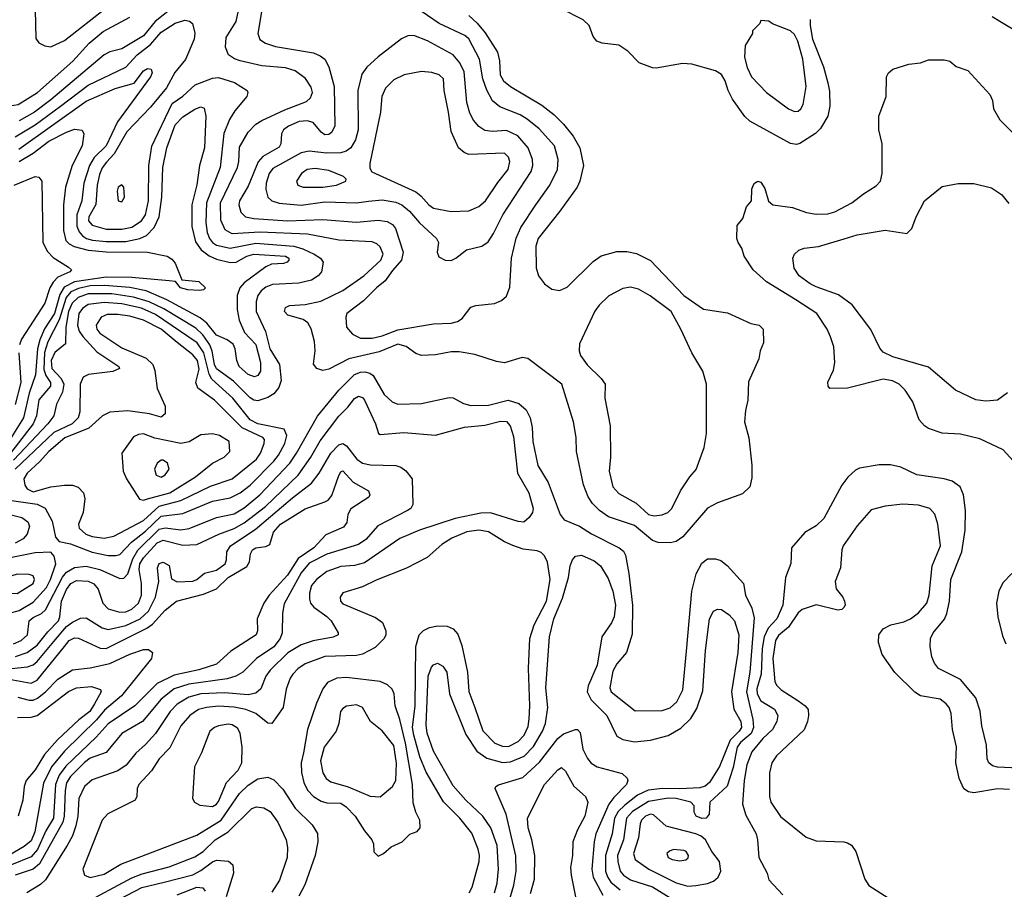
# Model space of a CAD drawing. Extents: x 997028 to 1115134, y 536408 to 618974.
# Tile 352 of 473: x 1045847 to 1050839, y 601194 to 605604. Entities that reach past the tile are written whole.
import ezdxf

# ---------------------------------------------------------------- set-up
doc = ezdxf.new("R2010")
doc.units = 0

msp = doc.modelspace()

# ---------------------------------------------------------------- linework, layer by layer
at = {"layer": '0CON10XD'}
for points in [[(1045530.4, 605695), (1045627.9, 605595), (1045637.9, 605527.9), (1045646.1, 605495), (1045689.2, 605425), (1045692.5, 605405), (1045655, 605358.9), (1045635, 605318.6), (1045621.1, 605235), (1045635, 605186.2), (1045655, 605170.8), (1045685, 605166.9), (1045795, 605166.9), (1045839.4, 605175), (1045936.7, 605235), (1046116.7, 605393.3), (1046198.7, 605485), (1046270, 605545), (1046405, 605617.1)], [(1046647.6, 605685), (1046534.7, 605595.3), (1046475, 605523.3), (1046365, 605456.1), (1046305, 605441.3), (1046275, 605426), (1046005, 605197.9), (1045923.1, 605135), (1045845, 605091.6)], [(1045926.4, 605655), (1045929.3, 605509.3), (1045945, 605487.5), (1045975, 605471.9), (1046005, 605466.5), (1046075, 605499.3), (1046285.3, 605665)], [(1049528, 603622), (1049522.2, 603565), (1049544.4, 603484.4), (1049558.9, 603345), (1049559.1, 603280.9), (1049550, 603235), (1049511.2, 603198.8), (1049385, 603154.5), (1049335, 603126.7), (1049208.9, 602981.1), (1049175, 602957.8), (1049145, 602950.5), (1049085, 602952.9), (1049055, 602962.3), (1048965, 603038.1), (1048833.4, 603083.4), (1048786.5, 603115), (1048751.2, 603151.2), (1048728.7, 603185), (1048706.7, 603245), (1048670.8, 603415), (1048669.2, 603485), (1048654.5, 603565.5), (1048595.6, 603755), (1048424.1, 603885.9), (1048395, 603890.6), (1048305.8, 603864.2), (1048265, 603870.8), (1048155, 603905.4), (1048075, 603919.6), (1048035, 603920.4), (1047955, 603904.6), (1047885, 603901.4), (1047855, 603910.8), (1047806.5, 603946.5), (1047765, 603959.3), (1047669.7, 603920.3), (1047516, 603884), (1047415, 603831.5), (1047384.5, 603824.5), (1047354.5, 603834.5), (1047337.3, 603857.3), (1047345.6, 603925), (1047341.8, 603971.8), (1047325.9, 604035.9), (1047307.4, 604067.4), (1047285, 604083.5), (1047206, 604105), (1047189.4, 604125), (1047194.3, 604145), (1047214.5, 604155.5), (1047295, 604160), (1047373.9, 604176.1), (1047485, 604230.3), (1047592.9, 604305), (1047678.8, 604385), (1047689.4, 604415), (1047675, 604451.9), (1047658.1, 604468.1), (1047635, 604476.9), (1047465, 604486.8), (1047306.2, 604516.2), (1047065, 604526.6), (1046925, 604518.6), (1046889.1, 604539.1), (1046867.7, 604587.7), (1046866, 604675), (1046950.8, 604855), (1046958.8, 604885), (1046962.5, 604957.5), (1047005, 605034.5), (1047045, 605074.6), (1047075, 605093.4), (1047192.1, 605147.9), (1047301, 605189), (1047321.7, 605208.3), (1047332.2, 605235), (1047325, 605261.9), (1047295.9, 605305.9), (1047244.5, 605344.5), (1047195, 605360), (1047075, 605371.1), (1046965.3, 605395.3), (1046936, 605406), (1046906.2, 605426.2), (1046890, 605465), (1046894.6, 605514.6), (1046945, 605595.7), (1046962.4, 605675)], [(1047078.4, 605675), (1047055.5, 605535), (1047065, 605504.4), (1047094.2, 605485), (1047145, 605467.8), (1047336.2, 605436.2), (1047371.5, 605421.5), (1047395, 605404), (1047415.3, 605365.3), (1047442.4, 605265), (1047445.4, 605065), (1047428.1, 605031.9), (1047415, 605022.2), (1047395, 605020.3), (1047375, 605033.9), (1047335, 605082.5), (1047305, 605091.7), (1047265, 605088.1), (1047210, 605065), (1047184, 605045), (1047174.6, 605025), (1047172, 604975), (1047162.4, 604957.6), (1047080.3, 604909.7), (1047056.8, 604883.2), (1047005, 604760), (1046961.8, 604685), (1046958.2, 604665), (1046968.5, 604628.5), (1046991.4, 604605), (1047035.2, 604595.2), (1047205, 604584.5), (1047385, 604591.1), (1047555, 604576.7), (1047665, 604587.4), (1047710.1, 604580.1), (1047738.1, 604565), (1047752.9, 604545), (1047791.2, 604425), (1047783.4, 604385), (1047738.1, 604331.9), (1047700.1, 604279.9), (1047656, 604245), (1047590.8, 604179.2), (1047505.6, 604115), (1047500.5, 604095), (1047503.5, 604045), (1047535, 604009.5), (1047575, 603989.3), (1047635, 603989.6), (1047685, 604000.2), (1047765, 604030.6), (1047945, 604061.2), (1048035, 604064.6), (1048066.8, 604073.2), (1048090.6, 604089.4), (1048135, 604145.8), (1048160, 604155), (1048255, 604165.7), (1048289.4, 604180.6), (1048315, 604202.5), (1048332.7, 604247.3), (1048340.8, 604395), (1048364.5, 604495.5), (1048388.8, 604551.2), (1048464, 604666), (1048535, 604764.4), (1048573.3, 604845), (1048577.3, 604895), (1048558.4, 604965), (1048481.3, 605051.3), (1048420.7, 605100.7), (1048385, 605121.1), (1048281.7, 605161.7), (1048245, 605193.1), (1048216.5, 605246.5), (1048195.7, 605305), (1048178.6, 605405), (1048125, 605508), (1048104.4, 605524.4), (1047974.5, 605584.5), (1047855, 605665.9)], [(1049855.9, 605605), (1049854.8, 605575), (1049867, 605505), (1049923.1, 605365), (1049945.3, 605285), (1049952.7, 605242.7), (1049954.7, 605165), (1049943.9, 605115), (1049908.3, 605051.7), (1049882.7, 605027.3), (1049803.3, 604976.7), (1049785, 604971.5), (1049755, 604976.4), (1049549.4, 605089.4), (1049523.9, 605113.9), (1049460.8, 605200.8), (1049439.1, 605245), (1049424.5, 605295), (1049406.3, 605326.3), (1049375, 605344.5), (1049255, 605379.1), (1049208, 605382), (1049075, 605358.8), (1049055, 605360), (1048987.5, 605385), (1048930.8, 605445), (1048885.4, 605475.4), (1048800, 605485), (1048773.8, 605495), (1048755, 605520), (1048734, 605575), (1048705, 605604.2), (1048590.6, 605660.6)], [(1048125, 605625.5), (1048167.1, 605587.1), (1048207.8, 605537.8), (1048269.4, 605439.4), (1048280.8, 605395), (1048283.7, 605325), (1048300, 605295), (1048335, 605266), (1048495, 605171.5), (1048555, 605123.8), (1048604.8, 605074.8), (1048653.8, 605013.8), (1048686.7, 604955), (1048706.7, 604865), (1048688, 604785), (1048673.1, 604755), (1048586.6, 604633.4), (1048476.2, 604495), (1048464.6, 604455), (1048465.5, 604345), (1048477.8, 604305), (1048508.6, 604265), (1048545, 604238.1), (1048585, 604230.5), (1048622.7, 604247.3), (1048755, 604378.1), (1048795, 604406.5), (1048875, 604428.2), (1048925, 604428.2), (1048975, 604418.8), (1049045, 604383.5), (1049215, 604205.5), (1049315, 604136.5), (1049436.8, 604116.8), (1049555, 604064), (1049596.7, 604055), (1049616, 604035), (1049618, 603965), (1049602, 603925), (1049595.5, 603884.5), (1049543, 603767), (1049538.5, 603675), (1049528, 603622)], [(1050915, 605535.7), (1050778.6, 605618.6)], [(1045825, 605010), (1045925, 605071), (1046054.1, 605165.9), (1046195, 605271.5), (1046385, 605363.4), (1046443.3, 605426.7), (1046511.1, 605478.9), (1046565, 605540.6), (1046635, 605587.6), (1046685, 605601.3), (1046707.6, 605597.6), (1046724.2, 605585), (1046735.3, 605535.3), (1046732.6, 605505), (1046687.8, 605402.2), (1046633.8, 605336.2), (1046591.1, 605258.9), (1046509.7, 605160.3), (1046390, 605035), (1046326.2, 604923.8), (1046287.5, 604882.5), (1046265, 604853.3), (1046251.3, 604818.7), (1046239.4, 604765), (1046233.3, 604666.7), (1046197.4, 604605), (1046196.2, 604585), (1046215, 604561.4), (1046285, 604542.6), (1046365, 604541.4), (1046415, 604552.8), (1046465, 604583.6), (1046485.2, 604615), (1046499.5, 604685), (1046502.4, 604865), (1046517.2, 604962.8), (1046620.6, 605179.4), (1046675, 605216.6), (1046736.4, 605273.6), (1046825, 605308.4), (1046855, 605311.1), (1046935.6, 605285.6), (1047000.6, 605245), (1047004.4, 605235), (1046998.9, 605215), (1046937.8, 605142.2), (1046911.5, 605098.5), (1046882.8, 605027.2), (1046863.1, 604855), (1046794.1, 604675), (1046791.5, 604575), (1046797.7, 604525), (1046809, 604495), (1046824.4, 604474.4), (1046845, 604460.9), (1046915, 604445.8), (1047045, 604471.1), (1047236.4, 604456.4), (1047282.8, 604442.8), (1047341.1, 604415), (1047372.9, 604395), (1047385.7, 604375), (1047377.8, 604325), (1047361.1, 604305), (1047326.1, 604283.9), (1047262.3, 604267.7), (1047129.3, 604260.7), (1047095, 604247.3)], [(1049775, 605138.9), (1049795, 605140.6), (1049808.3, 605151.7), (1049820, 605175), (1049834.1, 605265), (1049817.4, 605405), (1049793.3, 605495), (1049775, 605530), (1049755, 605547.8), (1049664.1, 605584.1), (1049645, 605597.5), (1049605, 605600), (1049600, 605585), (1049562.5, 605547.5), (1049562.5, 605535), (1049526.1, 605473.9), (1049521.9, 605415), (1049535, 605361.2), (1049557.8, 605315), (1049634.4, 605235), (1049745, 605152.5), (1049775, 605138.9)], [(1048035, 604383.8), (1048059.4, 604395), (1048112.6, 604437.4), (1048190, 604455), (1048222.4, 604477.6), (1048250.2, 604519.8), (1048296.7, 604615), (1048439.7, 604835), (1048449.7, 604865), (1048447.8, 604895), (1048424.6, 604955), (1048372.7, 605015), (1048315, 605042.2), (1048245, 605037.5), (1048205, 605042.2), (1048175, 605062.1), (1048148.5, 605095), (1048129.8, 605129.8), (1048114.8, 605184.8), (1048100.6, 605340.6), (1048078.9, 605385), (1048045.5, 605425.5), (1047915, 605496.9), (1047845, 605524.5), (1047815, 605523.3), (1047782.3, 605507.7), (1047665, 605416.7), (1047606.5, 605363.5), (1047581.3, 605328.7), (1047561.2, 605245), (1047562.7, 605045), (1047549.7, 604995), (1047526.1, 604955), (1047502.4, 604937.6), (1047475, 604928.8), (1047403, 604927), (1047315, 604938.1), (1047275, 604929.6), (1047130.8, 604849.2), (1047112.5, 604825), (1047096.5, 604775), (1047094.8, 604744.8), (1047106.2, 604705), (1047125.7, 604685), (1047163.2, 604673.2), (1047275, 604664.4), (1047395, 604680.4), (1047555, 604675.7), (1047616, 604684), (1047685, 604690.3), (1047755, 604679), (1047785.4, 604665), (1047823.8, 604633.8), (1047875, 604574.6), (1047960, 604495), (1047970, 604475), (1047964.4, 604425), (1047972.2, 604402.2), (1048005, 604385.5), (1048035, 604383.8)], [(1045842.1, 604947.9), (1046185, 605190.4), (1046331.9, 605255), (1046427.8, 605282.2), (1046474.5, 605345), (1046495, 605357.1), (1046514, 605354), (1046519.2, 605335), (1046510.5, 605315), (1046342.9, 605087.1), (1046285.2, 604965), (1046225.1, 604904.9), (1046200.6, 604865), (1046172.5, 604775), (1046162.7, 604685), (1046136.7, 604615), (1046137.3, 604557.3), (1046148.1, 604528.1), (1046165, 604508.1), (1046185.4, 604495), (1046216.5, 604486.5), (1046285, 604478.9), (1046385, 604480.1), (1046455.7, 604494.3), (1046489.9, 604510.1), (1046529.5, 604550.5), (1046553.6, 604605), (1046568.5, 604705), (1046572.2, 604855), (1046593.1, 604955), (1046635, 605071.8), (1046675, 605112.2), (1046735, 605150.9), (1046765, 605163.1), (1046782, 605155), (1046791.2, 605115), (1046784.8, 604955), (1046758.8, 604865), (1046745, 604766.2), (1046720.6, 604665), (1046720.2, 604555), (1046738.1, 604478.1), (1046767.3, 604437.3), (1046807.3, 604407.3), (1046845, 604390.2), (1046915, 604372.6), (1046945.3, 604374.7), (1046999.5, 604405), (1047035, 604414.4), (1047195.7, 604405), (1047211.5, 604395), (1047212.2, 604385), (1047204.2, 604375), (1047185, 604368.2), (1047123.3, 604365), (1047095, 604351.5), (1046985, 604270.4), (1046964.1, 604245), (1046950.3, 604205), (1046949.2, 604135), (1046960.1, 604080.1), (1046987.8, 604017.8), (1047045, 603957.1), (1047068.4, 603865), (1047068.3, 603821.7), (1047055, 603800), (1047037.5, 603792.5), (1047005, 603805.3), (1046960.7, 603845), (1046947.5, 603875), (1046940.5, 603935), (1046929.3, 603959.3), (1046899.8, 603979.8), (1046845, 604003.8), (1046795.6, 604065.6), (1046762.8, 604092.8), (1046593.4, 604183.4), (1046489.3, 604229.3), (1046406.5, 604246.5), (1046276.7, 604256.7), (1046205, 604254.2), (1046145, 604241.8), (1046106.4, 604223.6), (1046083.1, 604195), (1046048.1, 604081.9), (1045989.2, 603970.8), (1045972.8, 603917.2), (1045969.4, 603829.4), (1045979.5, 603799.5), (1046003.7, 603765), (1046002.6, 603745), (1045945, 603675.5), (1045933.3, 603595), (1045915.2, 603555), (1045690.8, 603265)], [(1050885, 603367.5), (1050833.2, 603423.2), (1050715, 603478.9), (1050617.1, 603502.9), (1050525, 603507.1), (1050455, 603530.8), (1050434, 603545), (1050408.6, 603575), (1050375, 603666), (1050336.5, 603725), (1050306.9, 603755), (1050272.9, 603772.9), (1050225, 603781.4), (1050045, 603735.7), (1049955, 603733.3), (1049946.7, 603745), (1049943.9, 603766.1), (1049973.9, 603826.1), (1049980, 603865), (1049974.3, 603945), (1049958.9, 603995), (1049940.5, 604035), (1049889.5, 604115), (1049783, 604183), (1049634.4, 604275), (1049565.5, 604335.5), (1049520, 604405), (1049508.8, 604445), (1049490, 604475), (1049483.8, 604495), (1049485, 604560), (1049513.3, 604596.7), (1049532.5, 604655), (1049557.5, 604685), (1049560, 604745), (1049566.4, 604763.6), (1049572.5, 604775), (1049590, 604785), (1049605, 604780), (1049625, 604747.5), (1049643.9, 604683.9), (1049666.1, 604666.1), (1049765, 604651.4), (1049836, 604626), (1049885, 604617.3), (1049945, 604620.5), (1049979.5, 604630.5), (1050066, 604675), (1050125, 604722), (1050189.1, 604760.9), (1050211.2, 604785), (1050220, 604825), (1050220, 604975), (1050203.8, 605045), (1050203.8, 605115), (1050240, 605215), (1050242.5, 605315), (1050252.5, 605335), (1050275, 605353.3), (1050355, 605378.8), (1050413.9, 605386.1), (1050455, 605400), (1050535, 605400), (1050563.6, 605393.6), (1050595, 605367.5), (1050655, 605346.7), (1050766.2, 605225), (1050778.8, 605195), (1050785, 605152.5), (1050817, 605097), (1050895, 605018.8)], [(1048035, 604631.2), (1048125, 604634.6), (1048175, 604657.1), (1048208.2, 604685), (1048270.9, 604779.1), (1048323.8, 604845), (1048332, 604885), (1048325, 604907.1), (1048305, 604926.7), (1048125, 604920.5), (1048100.5, 604930.5), (1048071.4, 604955), (1048035, 605036.7), (1048022.1, 605135), (1047998.6, 605245), (1047995.7, 605305), (1047973.8, 605325), (1047936.5, 605336.5), (1047885, 605342.1), (1047796, 605324), (1047745, 605299.6), (1047702.6, 605257.4), (1047683.9, 605215), (1047677.3, 605135), (1047622.2, 604875), (1047621.9, 604851.9), (1047632.5, 604832.5), (1047855, 604731.9), (1047881.4, 604711.4), (1047921.3, 604665), (1047945, 604648.9), (1048035, 604631.2)], [(1045845, 604884.8), (1045915, 604927.6), (1045995, 604988.1), (1046085, 605034.2), (1046125, 605048.7), (1046164.4, 605044.4), (1046171.9, 605025), (1046164.7, 604965), (1046113.8, 604865), (1046080, 604755), (1046069.4, 604665), (1046068.9, 604535), (1046081.4, 604485), (1046097.5, 604467.5), (1046123.2, 604453.2), (1046195, 604435.9), (1046285, 604427), (1046496, 604426), (1046594.3, 604404.3), (1046619.1, 604389.1), (1046635, 604370), (1046670, 604285), (1046755, 604276.2), (1046790, 604245), (1046780, 604235), (1046759.5, 604230.5), (1046700, 604235), (1046663.3, 604245), (1046636.7, 604276.7), (1046605, 604280.6), (1046416.6, 604296.6), (1046285, 604298.9), (1046125.9, 604274.1), (1046072.7, 604247.3), (1046050, 604210), (1046024, 604115), (1045972.9, 604037.1), (1045948.8, 603981.2), (1045938.1, 603935), (1045926.9, 603803.1), (1045895, 603710.9), (1045866.7, 603585), (1045747.8, 603395)], [(1045820, 604765), (1045925, 604808.6), (1045945, 604806), (1045959.2, 604785), (1045964.5, 604474.5), (1045988.3, 604428.3), (1046017.4, 604397.4), (1046095, 604350), (1046110, 604335), (1046102, 604325), (1046041, 604299), (1046016.4, 604273.6), (1046000.7, 604245), (1045975, 604166), (1045856.1, 603983.9), (1045846.5, 603955)], [(1047385, 604754.3), (1047453.3, 604765), (1047500, 604785), (1047502.5, 604795), (1047488.3, 604808.3), (1047415, 604839.6), (1047345, 604850.4), (1047305, 604845.4), (1047275.6, 604825), (1047251.4, 604785), (1047258, 604765), (1047285, 604755.4), (1047385, 604754.3)], [(1046365, 604681.2), (1046378, 604705), (1046376, 604755), (1046365, 604766.2), (1046346.7, 604755), (1046342, 604735), (1046346.4, 604686.4), (1046365, 604681.2)], [(1050855, 603711.2), (1050805.4, 603674.6), (1050745, 603670), (1050695, 603676.5), (1050592, 603725), (1050455, 603841.9), (1050275, 603894.7), (1050225, 603917.5), (1050208.5, 603938.5), (1050163.1, 604033.1), (1050067.9, 604157.9), (1049998.9, 604208.9), (1049885, 604249.2), (1049855, 604265.4), (1049800, 604305), (1049774, 604344), (1049766.7, 604395), (1049775.7, 604415), (1049798, 604435), (1049825, 604445.5), (1049896.7, 604453.3), (1050027.2, 604492.8), (1050093.4, 604513.4), (1050235, 604537.5), (1050345, 604520), (1050371.2, 604545), (1050391.9, 604605), (1050434.6, 604685.4), (1050525, 604758), (1050605, 604772.9), (1050685, 604772.9), (1050775, 604752), (1050825, 604717.5), (1050862, 604672)], [(1047095, 604247.3), (1047071.2, 604228.8), (1047054.7, 604205), (1047046.7, 604175), (1047046.7, 604125), (1047093.4, 604023.4), (1047115, 603934.5), (1047164.7, 603855), (1047173, 603775), (1047161.6, 603738.4), (1047135, 603706.9), (1047105, 603688.2), (1047055, 603670.7), (1047035, 603674.1), (1047015, 603686.5), (1046931.7, 603771.7), (1046845, 603833), (1046834.4, 603855), (1046823.1, 603923.1), (1046811.8, 603955), (1046776.3, 604006.3), (1046740.3, 604040.3), (1046577.7, 604137.7), (1046503.6, 604173.6), (1046425, 604196.9), (1046313.7, 604213.7), (1046195, 604214), (1046144.2, 604195), (1046114, 604166), (1046095.2, 604124.8), (1046080.5, 604045), (1046079.9, 603960.1), (1046025, 603915.9), (1046006.3, 603875), (1046011, 603835), (1046058, 603785), (1046071.3, 603755), (1046064.3, 603715.7), (1046034, 603655), (1046020.3, 603595), (1045990, 603555), (1045815, 603369.6)], [(1049065, 603087.3), (1049105, 603092.5), (1049132.9, 603105), (1049154.4, 603125), (1049196.9, 603215), (1049244.6, 603285.4), (1049277.4, 603322.6), (1049318.1, 603435), (1049329.5, 603505), (1049329.5, 603755), (1049311.7, 603821.7), (1049254.5, 603914.5), (1049200, 604035), (1049150.8, 604125), (1049043.7, 604203.7), (1048985, 604237.5), (1048945, 604248.2), (1048905, 604240.9), (1048835, 604204.4), (1048785, 604157.1), (1048764, 604126), (1048685, 603960), (1048684.4, 603925), (1048691.3, 603901.3), (1048724.5, 603854.5), (1048795.8, 603785), (1048815.8, 603755), (1048814.4, 603685), (1048840.5, 603545), (1048842.5, 603385), (1048836.2, 603315), (1048855.3, 603235.3), (1048885, 603200.5), (1048972.8, 603152.8), (1049035, 603094.7), (1049065, 603087.3)], [(1046335, 602886.7), (1046355, 602892.3), (1046414.8, 602955), (1046485, 603009.7), (1046565, 603086.4), (1046675, 603099.4), (1046825, 603161.6), (1046915, 603178.4), (1046965.4, 603205), (1047015, 603244.2), (1047136.6, 603365), (1047159.8, 603395), (1047191.9, 603455), (1047201.2, 603495), (1047187.9, 603527.9), (1047055, 603554.3), (1047015, 603574.4), (1046927.5, 603685), (1046821.5, 603781.5), (1046807.3, 603807.3), (1046797.1, 603847.1), (1046780.2, 603915), (1046747.1, 603965), (1046535, 604108.6), (1046465, 604140.6), (1046365, 604163), (1046275, 604170.4), (1046195, 604160), (1046165, 604139.4), (1046146.5, 604115), (1046140.6, 604055), (1046149, 604025), (1046167.2, 603997.2), (1046239.1, 603919.1), (1046350, 603845), (1046353.8, 603835), (1046319.2, 603820.8), (1046195.8, 603804.2), (1046169.2, 603790.8), (1046154.7, 603755.3), (1046151.9, 603615), (1046143.9, 603585), (1046113.5, 603555), (1046019.7, 603510.3), (1045825.1, 603325)], [(1046275, 602975.2), (1046325, 602984.8), (1046475, 603064.1), (1046555, 603137.7), (1046664.6, 603165.4), (1046815, 603238), (1046925, 603276.2), (1047047.4, 603375), (1047068.9, 603405), (1047087.3, 603455), (1047088.2, 603475), (1047079.2, 603485), (1046974.9, 603534.9), (1046835, 603674.1), (1046750.9, 603735), (1046740.6, 603765), (1046757.8, 603832.2), (1046748.4, 603875), (1046725, 603905.2), (1046645, 603966.4), (1046564.2, 604035), (1046475, 604080), (1046405, 604101), (1046345, 604109.4), (1046291.3, 604108.7), (1046260.5, 604095), (1046235.3, 604054.7), (1046237.8, 604035), (1046254.1, 604015), (1046365, 603940.7), (1046488.4, 603888.4), (1046523, 603855), (1046532.9, 603825), (1046544, 603734), (1046584.4, 603645), (1046584.2, 603605), (1046565, 603588.1), (1046505.2, 603605.2), (1046395, 603619.8), (1046305, 603614.2), (1046266.4, 603595), (1046197.7, 603532.3), (1046076.8, 603483.2), (1045995, 603414.8), (1045948, 603362), (1045884.7, 603305), (1045867.8, 603275), (1045873.2, 603243.2), (1045885.5, 603225), (1045915, 603210.3), (1046004.8, 603235.2), (1046075, 603243.5), (1046115, 603243.7), (1046143.5, 603233.5), (1046171.2, 603205), (1046177.3, 603175), (1046169.5, 603105), (1046145.4, 603045), (1046149.2, 603025), (1046182.1, 602995), (1046215, 602982.6), (1046275, 602975.2)], [(1045843.3, 603915), (1045852.2, 603765), (1045825, 603653.3)], [(1045815, 602438.1), (1045855, 602454.8), (1045887.1, 602485), (1045895.9, 602555), (1045915, 602572.6), (1045957.8, 602592.2), (1045978.6, 602611.4), (1046063.7, 602776.3), (1046085, 602802.9), (1046125, 602826), (1046185, 602833.3), (1046254.4, 602815), (1046355, 602770.3), (1046375, 602772.5), (1046395.7, 602794.3), (1046421, 602869), (1046445.8, 602914.2), (1046555, 603019.9), (1046585, 603027.7), (1046665, 603017.5), (1046706.8, 603023.2), (1046845, 603080), (1046935, 603098.1), (1046985, 603129), (1047065.2, 603195), (1047217.4, 603355), (1047251.3, 603405), (1047356.4, 603593.6), (1047465, 603725.9), (1047545, 603804.8), (1047575, 603817), (1047598, 603818), (1047622.3, 603812.3), (1047640, 603800), (1047695, 603703.6), (1047736.4, 603666.4), (1047765, 603653.5), (1047885, 603657.7), (1048025, 603688.9), (1048045, 603685.6), (1048096.9, 603656.9), (1048135, 603647.6), (1048225, 603648.9), (1048324.1, 603674.1), (1048377.2, 603657.2), (1048414.4, 603625), (1048435.4, 603585.4), (1048445.3, 603535.3), (1048449.5, 603465), (1048473.7, 603343.7), (1048526.7, 603256.7), (1048588.2, 603095), (1048607.9, 603067.9), (1048685, 603036.2), (1048746.4, 602996.4), (1048887.5, 602925), (1048908.8, 602908.8), (1048918.3, 602888.3), (1048935.7, 602795.7), (1048953.8, 602635), (1048952.4, 602487.6), (1048924.7, 602395.3), (1048875, 602337.5), (1048855, 602300), (1048839.3, 602215), (1048846.4, 602195), (1048968.5, 602098.5), (1049105, 602100.7), (1049145, 602113.3), (1049178.4, 602145), (1049208.9, 602205), (1049228.4, 602401.6), (1049254.8, 602705.2), (1049277, 602793), (1049305, 602848.5), (1049335, 602869.5), (1049375, 602869.4), (1049401.4, 602861.4), (1049435, 602835.5), (1049516.7, 602745), (1049527.1, 602685), (1049560, 602620), (1049571.3, 602571.3), (1049549.3, 602295), (1049531.5, 602195), (1049565.1, 602055.1), (1049567.2, 602015), (1049555.4, 601984.6), (1049501.6, 601938.4), (1049485.4, 601915), (1049465, 601811.4), (1049435, 601717.2), (1049346, 601635), (1049342.7, 601575), (1049327.5, 601555), (1049305, 601553.5), (1049277.5, 601565), (1049267.1, 601585), (1049266.6, 601616.6), (1049250.8, 601635), (1049175, 601653.5), (1049135, 601656.7), (1049035, 601639.8), (1048955, 601589.1), (1048924.5, 601555), (1048908, 601445), (1048878.6, 601365), (1048879.3, 601335), (1048891.9, 601285), (1048908.6, 601265), (1048945, 601241.5), (1049055.4, 601205.4), (1049198.3, 601118.3)], [(1045825.6, 602374.4), (1045884.6, 602395.4), (1045935, 602431.7), (1045989.7, 602500.3), (1046043.5, 602555), (1046051.4, 602575), (1046059.9, 602655), (1046085, 602713.5), (1046105.8, 602745), (1046135, 602760.6), (1046195, 602757.3), (1046222.9, 602742.9), (1046245.2, 602715.2), (1046269.6, 602645), (1046295, 602615.8), (1046355, 602598.7), (1046385, 602601.6), (1046415.9, 602615), (1046448.9, 602645), (1046464.8, 602685), (1046464.8, 602745), (1046453.1, 602815), (1046456.1, 602845), (1046475, 602875.6), (1046545, 602951.2), (1046575, 602964.5), (1046675, 602939.1), (1046745, 602942.8), (1046857.5, 602995), (1046935, 603023), (1046985, 603052.3), (1047094, 603136), (1047258.6, 603295), (1047323, 603385), (1047371.2, 603468.8), (1047465, 603593.8), (1047511.5, 603638.5), (1047545, 603682.5), (1047565, 603695.4), (1047585, 603688.5), (1047595.2, 603675.2), (1047650.6, 603555), (1047666.2, 603506.2), (1047675, 603500), (1047795, 603510.5), (1047955, 603497.1), (1048103, 603537), (1048205, 603547.2), (1048285, 603568.2), (1048315, 603566), (1048334.3, 603544.3), (1048350.2, 603490.2), (1048370.8, 603305), (1048429.1, 603205), (1048450.4, 603125), (1048447.3, 603105), (1048430.8, 603079.2), (1048403.6, 603056.4), (1048375, 603059.1), (1048233.9, 603103.9), (1048185, 603101), (1048055, 603074.3), (1047875, 603014.7), (1047775, 602973.8), (1047595, 602850.3), (1047545, 602836.8), (1047475, 602830.5), (1047405, 602806.1), (1047351.5, 602765), (1047326.4, 602735), (1047316.2, 602695), (1047316.4, 602665), (1047322.5, 602645), (1047337.8, 602625), (1047405, 602577.7), (1047426.7, 602555), (1047462, 602495), (1047461.2, 602485), (1047437, 602473), (1047335, 602454.7), (1047275, 602433.6), (1047207.4, 602392.6), (1047117.5, 602305), (1047095.3, 602275), (1047069.5, 602210.5), (1047045, 602188.4), (1047005, 602179.8), (1046885, 602189.5), (1046766.2, 602185), (1046705, 602168), (1046645, 602132.8), (1046610.5, 602095), (1046535.5, 601984.5), (1046485, 601927.5), (1046436.2, 601883.8), (1046387, 601823), (1046344.4, 601795), (1046215, 601749.2), (1046175.4, 601715), (1046147.2, 601655), (1046142.1, 601565), (1046131.2, 601515), (1046114.7, 601465), (1046088.6, 601415), (1045978.2, 601241.8), (1045952.6, 601217.4), (1045884, 601176)], [(1046475, 603167.5), (1046495, 603174.7), (1046608.7, 603205), (1046739.2, 603285), (1046825, 603354.5), (1046884, 603385), (1046912, 603415), (1046908.8, 603465), (1046860, 603495), (1046825, 603503.6), (1046765, 603498.5), (1046706.2, 603463.8), (1046665, 603455.3), (1046532, 603482), (1046475, 603503.2), (1046449.1, 603500.9), (1046425, 603487.8), (1046365.7, 603405), (1046371.2, 603315), (1046388.5, 603275), (1046455, 603172), (1046475, 603167.5)], [(1045805, 602314.3), (1045887.6, 602322.4), (1045915, 602332.7), (1045935, 602349), (1046019.5, 602450.5), (1046085, 602525.9), (1046115, 602548.8), (1046155, 602568.1), (1046185, 602570.6), (1046265, 602519.7), (1046295, 602512.1), (1046385, 602532.5), (1046458.4, 602565), (1046499.7, 602605), (1046535.6, 602675), (1046552.4, 602755), (1046546.7, 602825), (1046555, 602845.6), (1046575, 602853.1), (1046605, 602835.8), (1046617.6, 602767.6), (1046645, 602753.1), (1046725, 602757.3), (1046745.8, 602765), (1046783.6, 602796.4), (1046845, 602811.9), (1046889.2, 602845), (1046896.2, 602865), (1046896.9, 602905), (1046916.7, 602935), (1047041.9, 603018.1), (1047230.7, 603179.3), (1047326.4, 603253.6), (1047365.5, 603304.5), (1047424.6, 603405.4), (1047465, 603447.8), (1047485, 603455.4), (1047505, 603443.2), (1047557.3, 603375), (1047585, 603355.9), (1047626.7, 603346.7), (1047754, 603344), (1047780, 603335), (1047805.4, 603315.4), (1047838, 603275), (1047840, 603145), (1047830, 603125), (1047814.2, 603115), (1047663.6, 603036.4), (1047601.6, 602968.4), (1047565, 602941.9), (1047405, 602893.1), (1047315, 602847.9), (1047275, 602798.4), (1047188.5, 602641.5), (1047180, 602595), (1047177.5, 602495), (1047167.4, 602465), (1047135, 602423.3), (1047047.1, 602365), (1046978.5, 602295), (1046943.1, 602275), (1046899.2, 602260.8), (1046705, 602234), (1046630.1, 602209.9), (1046565, 602157.9), (1046469.6, 602045), (1046365.9, 601984.1), (1046285, 601887.3), (1046205, 601859.6), (1046175, 601836.9), (1046105, 601766.1), (1046085, 601732.9), (1046077.3, 601695), (1046072.8, 601565), (1046065.7, 601535), (1045947.5, 601322.5), (1045915, 601296.6), (1045824.1, 601265)], [(1046565, 603284.5), (1046585, 603295.8), (1046605.7, 603325), (1046597.1, 603355), (1046575, 603370.6), (1046565, 603370.6), (1046545, 603355.7), (1046530, 603325), (1046538.6, 603295), (1046565, 603284.5)], [(1045569.4, 602299.4), (1045905, 602238.6), (1045935, 602253.7), (1046074.4, 602424.4), (1046098.9, 602455), (1046125, 602469.7), (1046145, 602466.6), (1046255, 602416.8), (1046285, 602414.3), (1046492.5, 602517.5), (1046521.2, 602538.8), (1046585, 602610), (1046642.7, 602655), (1046779, 602691), (1046845, 602717), (1046904.8, 602775), (1046999.2, 602830.8), (1047012.2, 602855), (1047017.1, 602895), (1047026.9, 602915), (1047045, 602925.3), (1047095, 602931.8), (1047115, 602942.9), (1047134.1, 603005), (1047170.3, 603045), (1047295, 603123.4), (1047395, 603158.2), (1047411.8, 603168.2), (1047429.1, 603190.9), (1047465, 603292.5), (1047475, 603310.6), (1047485, 603315.5), (1047538.8, 603258.8), (1047615.6, 603215), (1047623.1, 603195), (1047617.9, 603182.1), (1047526.3, 603123.7), (1047510.8, 603095), (1047505.5, 603054.5), (1047489.5, 603030.5), (1047399.1, 602990.9), (1047338.3, 602925), (1047259, 602871), (1047205, 602787.2), (1047112.8, 602685), (1047084.6, 602645), (1047051.5, 602565), (1047052.2, 602505), (1047045.6, 602485), (1046917.7, 602402.3), (1046845, 602335.9), (1046755, 602306.7), (1046630.4, 602279.6), (1046545, 602238.1), (1046431.6, 602125), (1046295, 602032.4), (1046234.3, 601965.7), (1046081.1, 601818.9), (1046047.3, 601772.7), (1046029.2, 601725), (1046018.4, 601555), (1045980.2, 601489.8), (1045938.2, 601395), (1045905, 601358.4), (1045805, 601317.1)], [(1050575, 603264.4), (1050535, 603276.2), (1050396.7, 603296.7), (1050314.5, 603334.5), (1050263, 603347), (1050205, 603347.1), (1050105, 603329.2), (1050085, 603320), (1050045.5, 603284.5), (1050016.3, 603243.7), (1049923.6, 603075), (1049885, 603036.5), (1049827.4, 603002.6), (1049760, 602925), (1049757, 602847), (1049729.6, 602775), (1049716.1, 602635), (1049686.1, 602565), (1049642.4, 602517.6), (1049621.5, 602475), (1049612.2, 602415), (1049606.1, 602285), (1049585, 602210.8), (1049586.5, 602185), (1049605, 602149.7), (1049675, 602107.5), (1049691.2, 602075), (1049685.8, 602044.2), (1049664.6, 602005), (1049615, 601958.2), (1049559, 601891), (1049533.8, 601825), (1049520.7, 601745), (1049512.7, 601625), (1049529.6, 601569.6), (1049580.5, 601475), (1049588.5, 601445), (1049594.5, 601354.5), (1049637.5, 601275), (1049645, 601242.5), (1049715.9, 601165.9)], [(1050947.1, 601807.1), (1050805, 601813.2), (1050780.3, 601820.3), (1050761.5, 601835), (1050752.9, 601855), (1050750, 601925), (1050725, 602022.5), (1050716.6, 602096.6), (1050695.5, 602165), (1050617.9, 602257.9), (1050505, 602314.4), (1050485, 602340), (1050472, 602372), (1050462.7, 602425), (1050464.6, 602465), (1050479.3, 602495), (1050536.6, 602563.4), (1050548.1, 602591.9), (1050561.6, 602655), (1050568.1, 602765), (1050624.7, 602905), (1050641.2, 603015), (1050643.5, 603115), (1050633.1, 603195), (1050615, 603235.7), (1050575, 603264.4)], [(1045805.9, 603165.9), (1045936.3, 603146.3), (1045976.8, 603126.8), (1046011.6, 603061.6), (1046029.3, 602979.3), (1046047.6, 602957.6), (1046105, 602945.3), (1046215, 602903), (1046295, 602887.5), (1046335, 602886.7)], [(1050865, 601699.1), (1050805, 601703.3), (1050685, 601683.3), (1050658.3, 601688.3), (1050635, 601703.8), (1050611.1, 601755), (1050592.9, 601835), (1050596.6, 601916.6), (1050576.2, 602005), (1050570.4, 602085), (1050559.6, 602115), (1050544.5, 602135), (1050515, 602157.7), (1050415, 602174.6), (1050385, 602193.1), (1050285, 602294), (1050220.8, 602385), (1050200.8, 602445), (1050203.8, 602485), (1050225.7, 602514.3), (1050264.5, 602535.5), (1050330.5, 602549.5), (1050364.2, 602565), (1050405, 602595.5), (1050446.1, 602645), (1050459.3, 602685), (1050473.3, 602835), (1050515.4, 602935), (1050502.7, 603045), (1050487.2, 603097.2), (1050462, 603125), (1050405, 603142.1), (1050325, 603147.3), (1050235, 603137.8), (1050165, 603117.8), (1050092.7, 603037.3), (1050023.1, 602935), (1050015.6, 602915), (1050008.6, 602825), (1049982, 602755), (1049987.3, 602717.3), (1050021.2, 602675), (1050030, 602655), (1050033, 602637), (1050027.5, 602625), (1050015, 602613.3), (1049995, 602608.8), (1049885, 602635.8), (1049815, 602612.2), (1049795, 602596.5), (1049746.1, 602523.9), (1049695, 602481.2), (1049679, 602455), (1049665.2, 602365), (1049676.5, 602246.5), (1049686.6, 602226.6), (1049708.5, 602205), (1049792, 602152), (1049830, 602125), (1049844.4, 602105), (1049847.5, 602075), (1049841.5, 602045), (1049825, 602002.9), (1049685, 601870.5), (1049660.8, 601835), (1049648.5, 601785), (1049649.1, 601665), (1049656.4, 601635), (1049705, 601563.1), (1049835, 601458.1), (1049885, 601439.2), (1050025, 601433.8), (1050045, 601430), (1050065, 601416.7), (1050086, 601385), (1050133.1, 601245), (1050153, 601213), (1050250.7, 601150.7)], [(1045755, 603104.8), (1045858.7, 603078.7), (1045888.3, 603058.3), (1045896.4, 603035), (1045884.7, 602995), (1045865, 602972.1), (1045825, 602949.1)], [(1048126.4, 601175), (1048142.1, 601205), (1048176.6, 601335), (1048179.4, 601365), (1048172.1, 601397.9), (1048139, 601479), (1048078.2, 601555), (1047996.8, 601636.8), (1047908.2, 601788.2), (1047876.7, 601865), (1047845.2, 601975), (1047839.4, 602015), (1047852.2, 602125), (1047855.4, 602424.6), (1047872.9, 602485), (1047895, 602505.6), (1047925, 602521.5), (1047965, 602530), (1048015, 602527.5), (1048045, 602514.4), (1048068.1, 602488.1), (1048089.5, 602429.5), (1048118.2, 602295), (1048125, 602196.2), (1048155.3, 602115), (1048195, 601998.2), (1048255.6, 601935), (1048295, 601920), (1048325, 601918.4), (1048375, 601944), (1048405.7, 601975), (1048425, 602020), (1048431.1, 602058.9), (1048434, 602125), (1048426.6, 602313.4), (1048433.9, 602465), (1048455.5, 602534.5), (1048518.7, 602655), (1048537.1, 602765), (1048523.2, 602853.2), (1048507.7, 602885), (1048491.3, 602901.3), (1048470.5, 602910.5), (1048399.3, 602919.3), (1048346.8, 602936.8), (1048305, 602955.3), (1048225, 603006.6), (1048175.3, 603015.3), (1048115, 603006.8), (1048037.8, 602975), (1047986.9, 602943.1), (1047913.9, 602876.1), (1047808.1, 602821.9), (1047655, 602762.3), (1047585, 602728.5), (1047485, 602696.7), (1047472.1, 602675), (1047474.6, 602655), (1047485, 602640.9), (1047651.8, 602571.8), (1047686.4, 602546.4), (1047704.2, 602505), (1047704.3, 602485), (1047694.6, 602465.4), (1047649.1, 602420.9), (1047585, 602386.1), (1047555, 602380.3), (1047395, 602375.2), (1047295, 602337.2), (1047257.4, 602312.6), (1047231.5, 602285), (1047218.5, 602265), (1047198.7, 602208.7), (1047183.7, 602116.3), (1047125, 602034), (1047105, 602036), (1047045.3, 602085.3), (1046994.2, 602105), (1046935, 602117.4), (1046855, 602122.1), (1046793.8, 602116.2), (1046753.5, 602105), (1046710.4, 602075), (1046665, 602023.5), (1046609.2, 601910.8), (1046554.6, 601855), (1046515.8, 601794.2), (1046451.9, 601725), (1046442.2, 601705), (1046440.6, 601665), (1046432.2, 601645), (1046294.1, 601575.9), (1046266.1, 601545), (1046168.2, 601295), (1046175.4, 601265.4), (1046205, 601253.2), (1046275, 601270), (1046359.7, 601320.3), (1046745, 601467.8), (1046869.1, 601545), (1046961, 601679), (1047005, 601722.5), (1047055, 601754.4), (1047105, 601763.1), (1047135, 601748.1), (1047181.5, 601701.5), (1047244.4, 601604.4), (1047330.9, 601520.9), (1047357.2, 601477.2), (1047359.1, 601435), (1047344.6, 601365), (1047293.7, 601216.3), (1047261.8, 601158.2)], [(1045715, 602592.2), (1045795, 602594.8), (1045845, 602608), (1045915, 602649.3), (1045983.4, 602725), (1046003.8, 602765), (1046029.7, 602845), (1046022.7, 602882.7), (1046005, 602904.4), (1045925, 602901), (1045697.5, 602855), (1045656.2, 602843.8), (1045626.2, 602825), (1045613.9, 602786.1), (1045611.9, 602755), (1045630, 602685), (1045655, 602632.2), (1045679.1, 602609.1), (1045715, 602592.2)], [(1047965, 602340), (1047993.3, 602325), (1048013.1, 602295), (1048026.6, 602185), (1048109.4, 601979.4), (1048164.8, 601894.8), (1048215, 601859), (1048295, 601837.4), (1048335, 601840.2), (1048405, 601869.2), (1048452.3, 601917.7), (1048497.8, 601995), (1048513.3, 602035), (1048525.3, 602115), (1048514.7, 602215), (1048533.1, 602475), (1048556, 602565), (1048599.9, 602670.1), (1048629.1, 602775), (1048638.9, 602835), (1048650.4, 602865), (1048666, 602884), (1048695, 602888.5), (1048759.4, 602859.4), (1048791.5, 602835), (1048830.9, 602770.9), (1048855, 602706), (1048867.4, 602635), (1048861.3, 602575), (1048848.5, 602545), (1048799.6, 602475), (1048775, 602330), (1048730.3, 602225), (1048725.3, 602195), (1048745.3, 602155), (1048825, 602075.6), (1048875, 601970), (1048905, 601953.3), (1048965, 601941.8), (1049045, 601950.9), (1049135, 601973.8), (1049199.6, 602010.4), (1049249.4, 602060.6), (1049281.1, 602111.1), (1049310.1, 602199.9), (1049324.2, 602405), (1049345.5, 602565), (1049365.4, 602604.6), (1049385, 602614.4), (1049405, 602612.5), (1049445, 602585.4), (1049471.5, 602555), (1049492.9, 602485), (1049488.9, 602395), (1049456.2, 602195), (1049467.8, 602107.8), (1049503.3, 602045), (1049507.3, 602015), (1049495.2, 601995), (1049450.1, 601949.9), (1049395, 601816.7), (1049345.2, 601734.8), (1049322.8, 601717.2), (1049295, 601707.6), (1049195, 601703.1), (1049105.8, 601704.2), (1049034.2, 601695.8), (1048979.6, 601670.4), (1048915, 601621.1), (1048882.1, 601587.9), (1048863.4, 601555), (1048850.9, 601475), (1048817.7, 601365), (1048817.3, 601285), (1048827, 601257), (1048845, 601230.5), (1048891.3, 601191.3)], [(1045835, 602693.3), (1045915, 602744.6), (1045921.8, 602765), (1045915, 602783.1), (1045895, 602791.2), (1045835, 602791.8), (1045785, 602776.7), (1045765.4, 602764.6), (1045756.7, 602745), (1045770.6, 602715), (1045798.8, 602695), (1045835, 602693.3)], [(1050878, 602795), (1050831.9, 602748.1), (1050811.1, 602705), (1050799.1, 602645), (1050806.4, 602575), (1050829.7, 602479.7), (1050848, 602438)], [(1045837.4, 602167.4), (1045895, 602153.1), (1045915, 602152.9), (1045937.2, 602162.8), (1045977.7, 602195), (1046040.4, 602259.6), (1046115, 602306.2), (1046205, 602316.8), (1046305, 602338.4), (1046405, 602385.9), (1046475, 602410), (1046499.5, 602409.5), (1046520, 602395), (1046515.8, 602365), (1046364.2, 602175), (1046277.6, 602102.4), (1046236.2, 602053.9), (1046075, 601894.4), (1046009, 601815), (1045968.3, 601731.7), (1045924.8, 601485), (1045905, 601439.2), (1045869.2, 601410.8), (1045705.1, 601314.9)], [(1048254.8, 601175), (1048267.8, 601225), (1048275.7, 601295), (1048267.8, 601415), (1048235.8, 601505.8), (1048195, 601563.9), (1048110, 601645), (1048045, 601717.9), (1047945, 601894.5), (1047913.5, 601985), (1047907.6, 602027.6), (1047918.3, 602275), (1047935, 602320.5), (1047945, 602332.1), (1047965, 602340)], [(1047665, 601362.5), (1047692.5, 601375), (1047730.8, 601409.2), (1047786.7, 601435), (1047825, 601473.8), (1047862.5, 601487.5), (1047877.5, 601505), (1047876.2, 601545), (1047855.6, 601585.6), (1047843, 601633), (1047839.1, 601725), (1047803.6, 601935), (1047774.5, 602054.5), (1047750.4, 602125), (1047745.5, 602185), (1047735, 602209.2), (1047711.5, 602231.5), (1047675, 602247.7), (1047505, 602268), (1047455, 602263.8), (1047407.9, 602242.1), (1047385, 602210), (1047352, 602138), (1047306.9, 602005), (1047285.8, 601885), (1047274.1, 601835), (1047276.2, 601786.2), (1047287.5, 601735), (1047307.1, 601697.1), (1047337.1, 601665), (1047375, 601640.6), (1047405, 601632.1), (1047475, 601629.7), (1047502.5, 601612.5), (1047548.2, 601565), (1047595, 601490), (1047632, 601445), (1047641.2, 601425), (1047643, 601383), (1047665, 601362.5)], [(1045835.8, 602065.7), (1045905, 602067.5), (1045935, 602075.2), (1046095, 602196.5), (1046135, 602215.7), (1046212, 602222), (1046257.7, 602207.7), (1046259.5, 602195), (1046227.2, 602135), (1046203.3, 602095), (1046147.2, 602052.8), (1046038.2, 601951.8), (1045972.6, 601877.4), (1045925, 601799.6), (1045879.6, 601745), (1045870, 601715), (1045862.9, 601645), (1045839.7, 601565)], [(1047675, 601663.5), (1047736.7, 601715), (1047755, 601746.2), (1047757.4, 601832.6), (1047745, 601922.5), (1047685, 601998.2), (1047625.3, 602045.3), (1047585, 602115.5), (1047555, 602129.2), (1047505, 602122.2), (1047485, 602110.6), (1047474.6, 602095), (1047466, 602034), (1047451.5, 601995), (1047391.2, 601915), (1047372.9, 601845), (1047383.4, 601785), (1047401.5, 601755), (1047425, 601738.9), (1047512.9, 601712.9), (1047625, 601665.5), (1047675, 601663.5)], [(1046825, 601613.4), (1046845, 601624.7), (1046855, 601638.2), (1046895.7, 601735), (1046955, 601798.4), (1046973, 601835), (1046975.9, 601915), (1046964.8, 601984.8), (1046950.8, 602010.8), (1046925, 602028.1), (1046905, 602030.8), (1046855, 602022.7), (1046834.4, 602015), (1046810.5, 601995), (1046769.6, 601885), (1046733.5, 601815), (1046723.4, 601653.4), (1046734, 601635), (1046760.9, 601620.9), (1046825, 601613.4)], [(1048319.8, 601105), (1048352.7, 601215), (1048363.9, 601285), (1048362.8, 601362.8), (1048314.3, 601574.3), (1048258.8, 601705), (1048261.2, 601715), (1048275.7, 601724.3), (1048398.7, 601761.3), (1048482, 601838), (1048575, 601958.9), (1048605, 601981.8), (1048665, 602004.2), (1048675, 602004), (1048688.9, 601988.9), (1048702.1, 601905), (1048726.3, 601856.3), (1048745, 601833.6), (1048776, 601815), (1048901.4, 601781.4), (1048927.7, 601757.7), (1048930.5, 601745), (1048923.1, 601725), (1048860.1, 601659.9), (1048834.9, 601625.1), (1048768.9, 601475), (1048759.6, 601435), (1048747.4, 601295), (1048755.7, 601255), (1048803.1, 601163.1)], [(1048437.4, 601172.6), (1048457.1, 601245), (1048459.2, 601365), (1048444.7, 601444.7), (1048424.5, 601505.5), (1048421.8, 601555), (1048508.5, 601725), (1048575, 601799.4), (1048595, 601810.6), (1048615, 601792.9), (1048656.1, 601716.1), (1048715.7, 601665), (1048727.8, 601635), (1048712.5, 601565), (1048675.9, 601495.9), (1048651.5, 601435), (1048650, 601365), (1048640, 601305), (1048642.5, 601265), (1048665.6, 601155)], [(1046163.4, 601116.6), (1046415, 601251.3), (1046468.4, 601271.6), (1046605, 601307.2), (1046735, 601358.1), (1046777.1, 601385), (1046838.9, 601445), (1046905, 601485.3), (1047025, 601603.8), (1047047.8, 601612.2), (1047085, 601606.2), (1047117.6, 601587.6), (1047156.1, 601535), (1047197.7, 601445), (1047205.3, 601405.3), (1047203.8, 601355), (1047165, 601240), (1047125, 601178.5)], [(1049235, 601209.2), (1049275, 601213.7), (1049335, 601223.5), (1049365.3, 601234.7), (1049388.9, 601255), (1049402.5, 601285), (1049395.7, 601335), (1049356.5, 601385), (1049323.9, 601445), (1049303.3, 601463.3), (1049275, 601475.2), (1049125, 601513.8), (1049061.6, 601571.6), (1049045, 601574.8), (1049020, 601565), (1049000.6, 601545), (1048992.4, 601525), (1048985.2, 601454.8), (1048959.7, 601375), (1048967.1, 601345), (1049037.8, 601295), (1049175, 601226.6), (1049235, 601209.2)], [(1049195, 601338.7), (1049225, 601342.9), (1049236.4, 601353.6), (1049237.7, 601365), (1049225.6, 601385), (1049215, 601390.4), (1049162.5, 601395), (1049142.1, 601387.9), (1049128.1, 601375), (1049134.4, 601355), (1049155, 601344.1), (1049195, 601338.7)], [(1046276.2, 601103.8), (1046466.6, 601203.4), (1046580.5, 601229.5), (1046725, 601267.5), (1046765, 601288.8), (1046825, 601333.7), (1046845, 601341), (1046906.6, 601336.6), (1046928.6, 601318.6), (1046930.5, 601275), (1046894, 601156)], [(1046645, 601165.8), (1046745, 601204.7), (1046775, 601201.8), (1046787.3, 601185)]]:
    msp.add_lwpolyline(points, dxfattribs=at)

doc.saveas('drawing.dxf')
